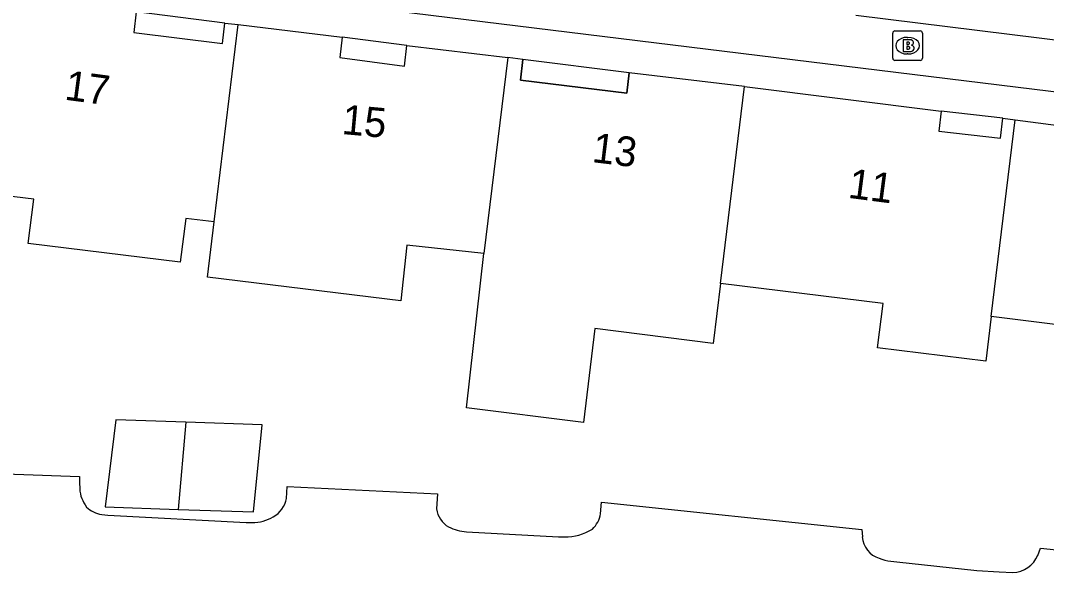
# Model space of a CAD drawing. Extents: x 161696 to 162377, y 380761 to 381673.
# Drawn here: x 162171.12 to 162205.68, y 381425.98 to 381444.59 of the extents above; entities that cross this region are included whole.
import ezdxf

# ---------------------------------------------------------------- set-up
doc = ezdxf.new("R2010")
doc.units = 0
for name, color, linetype in [('IMGEO_Brandkraan', 7, 'Continuous'), ('IMGEO_Pand', 7, 'Continuous'), ('IMGEO_Pand_nummerreeks', 7, 'Continuous'), ('IMGEO_Pand_overbouw', 7, 'Continuous'), ('IMGEO_Rijbaan_lokaal_open', 7, 'Continuous'), ('IMGEO_Voetpad_open', 7, 'Continuous')]:
    doc.layers.add(name, color=color, linetype=linetype)

msp = doc.modelspace()

# ---------------------------------------------------------------- linework, layer by layer
at = {"layer": 'IMGEO_Brandkraan'}
for p, q in [((162200.503, 381443.318), (162200.503, 381444.17)), ((162200.578, 381444.244), (162201.43, 381444.244)), ((162200.991, 381444.024), (162201.016, 381444.024)), ((162201.504, 381444.17), (162201.504, 381443.318)), ((162201.014, 381443.464), (162200.989, 381443.464)), ((162201.43, 381443.244), (162200.578, 381443.244))]:
    msp.add_line(p, q, dxfattribs=at)
for points in [[(162200.503, 381443.318), (162200.503, 381444.17)], [(162200.578, 381444.244), (162201.43, 381444.244)], [(162201.504, 381444.17), (162201.504, 381443.318)], [(162200.851, 381443.944), (162200.851, 381443.544), (162201.064, 381443.544)], [(162201.082, 381443.944), (162200.851, 381443.944)], [(162201.03, 381443.863), (162200.976, 381443.863), (162200.976, 381443.787)], [(162200.976, 381443.787), (162201.029, 381443.787)], [(162201.038, 381443.711), (162200.976, 381443.711), (162200.976, 381443.63)], [(162200.976, 381443.63), (162201.038, 381443.63)], [(162201.43, 381443.244), (162200.578, 381443.244)]]:
    msp.add_lwpolyline(points, dxfattribs=at)
for centre, radius, start, end in [((162200.58, 381444.168), 0.0765, 91.552, 178.448), ((162200.58, 381444.168), 0.0765, 91.552, 178.448), ((162201.428, 381444.168), 0.0765, 1.552, 88.448), ((162201.428, 381444.168), 0.0765, 1.552, 88.448), ((162201.031, 381443.825), 0.0379, 267.8285, 90.9355), ((162201.039, 381443.67), 0.0404, 269.8759, 90.5077), ((162201.086, 381443.799), 0.145, 59.4692, 91.5367), ((162201.111, 381443.846), 0.0922, 285.5137, 58.1501), ((162201.116, 381443.654), 0.105, 301.3115, 78.989), ((162200.58, 381443.32), 0.0765, 181.552, 268.448), ((162200.58, 381443.32), 0.0765, 181.552, 268.448), ((162201.07, 381443.795), 0.251, 268.6676, 293.5347), ((162201.428, 381443.32), 0.0765, 271.552, 358.448), ((162201.428, 381443.32), 0.0765, 271.552, 358.448)]:
    msp.add_arc(centre, radius, start, end, dxfattribs=at)
for centre, major_axis, ratio, start_param, end_param in [((162200.99, 381443.744), (-0.387, 0.002), 0.722429, 4.712389, 7.853982), ((162201.015, 381443.744), (-0.39, 0.002), 0.717154, 1.570796, 4.712389)]:
    msp.add_ellipse(centre, major_axis=major_axis, ratio=ratio, start_param=start_param, end_param=end_param, dxfattribs=at)
at = {"layer": 'IMGEO_Pand'}
for points in [[(162169.301, 381445.583), (162175.016, 381444.885), (162174.93, 381444.192), (162177.918, 381443.813), (162178.002, 381444.507), (162178.454, 381444.453)], [(162177.645, 381437.8), (162178.454, 381444.453)], [(162178.454, 381444.453), (162181.958, 381444.027), (162181.872, 381443.344), (162184.051, 381443.051), (162184.134, 381443.746), (162187.531, 381443.342)], [(162187.531, 381443.342), (162186.728, 381436.74)], [(162195.509, 381442.367), (162191.623, 381442.831), (162191.541, 381442.146), (162187.964, 381442.586), (162188.038, 381443.282), (162187.531, 381443.342)], [(162194.702, 381435.729), (162195.509, 381442.367)], [(162195.509, 381442.367), (162202.138, 381441.531), (162202.054, 381440.857), (162204.13, 381440.623), (162204.213, 381441.298), (162204.631, 381441.244)], [(162203.824, 381434.607), (162204.631, 381441.244)], [(162204.631, 381441.244), (162206.609, 381440.99), (162206.517, 381440.319), (162208.521, 381440.064), (162208.618, 381440.736), (162212.599, 381440.259)], [(162177.645, 381437.8), (162176.683, 381437.92), (162176.5, 381436.444), (162171.378, 381437.074), (162171.561, 381438.568), (162168.494, 381438.941)], [(162186.728, 381436.74), (162184.133, 381437.021), (162183.929, 381435.134), (162177.415, 381435.941), (162177.645, 381437.8)], [(162194.702, 381435.729), (162194.456, 381433.705), (162190.47, 381434.203), (162190.084, 381431.035), (162186.141, 381431.531), (162186.728, 381436.74)], [(162203.824, 381434.607), (162203.643, 381433.109), (162199.989, 381433.549), (162200.18, 381435.045), (162194.702, 381435.729)], [(162211.551, 381431.639), (162206.812, 381432.222), (162207.056, 381434.208), (162203.824, 381434.607)], [(162176.681, 381431.044), (162174.33, 381431.121), (162173.966, 381428.188), (162176.433, 381428.107)], [(162176.681, 381431.044), (162176.433, 381428.107)], [(162176.433, 381428.107), (162178.97, 381428.024), (162179.258, 381430.96), (162176.681, 381431.044)]]:
    msp.add_lwpolyline(points, dxfattribs=at)
at = {"layer": 'IMGEO_Pand_overbouw'}
for points in [[(162178.002, 381444.507), (162175.016, 381444.885), (162174.93, 381444.192), (162177.918, 381443.813)], [(162184.134, 381443.746), (162181.958, 381444.027), (162181.872, 381443.344), (162184.051, 381443.051)], [(162188.038, 381443.282), (162187.964, 381442.586), (162191.541, 381442.146), (162191.623, 381442.831)], [(162204.213, 381441.298), (162202.138, 381441.531), (162202.054, 381440.857), (162204.13, 381440.623)]]:
    msp.add_lwpolyline(points, close=True, dxfattribs=at)
at = {"layer": 'IMGEO_Rijbaan_lokaal_open'}
for points in [[(162153.068, 381429.933), (162173.103, 381429.22), (162173.102, 381429.009), (162173.111, 381428.801)], [(162180.078, 381428.477), (162180.099, 381428.876), (162185.161, 381428.626), (162185.136, 381428.122)], [(162190.657, 381427.958), (162190.693, 381428.354), (162199.461, 381427.432), (162199.478, 381427.18)], [(162173.852, 381427.935), (162174.057, 381427.91), (162178.724, 381427.666), (162178.922, 381427.665)], [(162186.142, 381427.347), (162189.238, 381427.185), (162189.439, 381427.184)], [(162205.388, 381426.556), (162205.483, 381426.799), (162210.859, 381426.234), (162210.947, 381426.894)], [(162200.436, 381426.36), (162200.637, 381426.334), (162203.337, 381426.05), (162204.086, 381426.001), (162204.551, 381425.977)]]:
    msp.add_lwpolyline(points, dxfattribs=at)
for centre, radius, start, end in [((162174.233, 381428.867), 1.124, 183.3727, 217.31), ((162179.214, 381428.632), 0.878, 298.3508, 349.8046), ((162173.98, 381428.847), 0.921, 225.8735, 261.9834), ((162185.945, 381428.222), 0.815, 187.0778, 240.2151), ((162178.951, 381428.947), 1.283, 268.7213, 302.0349), ((162189.755, 381428.101), 0.913, 313.6905, 350.9844), ((162186.307, 381429.102), 1.763, 244.1962, 264.6182), ((162189.497, 381428.844), 1.661, 268.0081, 302.3587), ((162200.306, 381427.243), 0.831, 184.3793, 251.4583), ((162200.656, 381428.118), 1.772, 249.7357, 262.8772), ((162204.53, 381426.902), 0.925, 271.2949, 338.0527)]:
    msp.add_arc(centre, radius, start, end, dxfattribs=at)
at = {"layer": 'IMGEO_Voetpad_open'}
for points in [[(162138.658, 381450.28), (162170.464, 381446.561), (162250.449, 381436.74)], [(162210.608, 381443.354), (162199.26, 381444.765)]]:
    msp.add_lwpolyline(points, dxfattribs=at)

# ---------------------------------------------------------------- texts
at = {"layer": 'IMGEO_Pand_nummerreeks'}
for s, rotation, p in [('17', 352.4029, (162172.574, 381441.927)), ('15', 354.862, (162181.918, 381440.767)), ('13', 353.0729, (162190.342, 381439.821)), ('11', 352.5662, (162198.969, 381438.617))]:
    msp.add_text(s, height=1, rotation=rotation, dxfattribs=at).set_placement(p)

doc.saveas('drawing.dxf')
